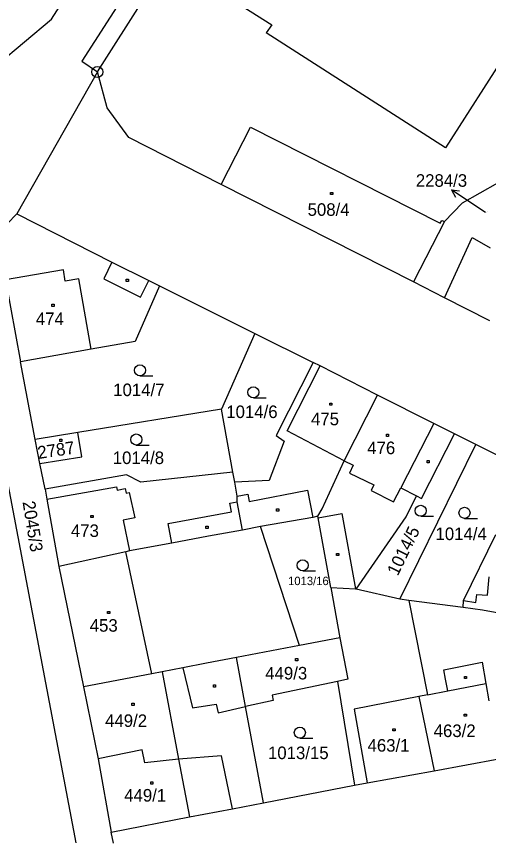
# Model space of a CAD drawing. Extents: x -795483 to -789093, y -1112258 to -1108741.
# Drawn here: x -791985.8 to -791921.8, y -1109795.4 to -1109684.3 of the extents above; entities that cross this region are included whole.
import ezdxf

# ---------------------------------------------------------------- set-up
doc = ezdxf.new("R2010")
doc.units = 0
for name, color, linetype in [('Komunikace', 7, 'Continuous'), ('Vrstva 1', 7, 'Continuous'), ('Vrstva 14', 7, 'Continuous'), ('Vrstva 15', 7, 'Continuous'), ('Vrstva 16', 7, 'Continuous'), ('Vrstva 2', 7, 'Continuous'), ('Vrstva 23', 7, 'Continuous'), ('Vrstva 25', 7, 'Continuous'), ('Vrstva 28', 7, 'Continuous')]:
    doc.layers.add(name, color=color, linetype=linetype)

msp = doc.modelspace()

# ---------------------------------------------------------------- linework, layer by layer
at = {"layer": 'Komunikace'}
msp.add_line((-791922.22, -1109710.87), (-791924.32, -1109709.46), dxfattribs=at)
at = {"layer": 'Vrstva 1'}
for p, q in [((-791974.78, -1109691.82), (-791964.15, -1109675.11)), ((-791911.04, -1109676.18), (-791927.63, -1109702.08)), ((-791964.28, -1109677.07), (-791951.17, -1109685.45)), ((-791951.17, -1109685.45), (-791951.91, -1109686.53)), ((-791927.63, -1109702.08), (-791951.91, -1109686.53)), ((-791974.78, -1109691.82), (-791985.69, -1109711.05)), ((-791973.45, -1109696.66), (-791974.78, -1109691.82)), ((-791970.54, -1109700.7), (-791973.45, -1109696.66)), ((-791958, -1109707.05), (-791954.06, -1109699.28)), ((-791954.06, -1109699.28), (-791928.32, -1109712.31)), ((-791958, -1109707.05), (-791970.54, -1109700.7)), ((-791931.97, -1109720.25), (-791958, -1109707.05)), ((-791920.57, -1109706.88), (-791925.35, -1109709.61)), ((-791925.35, -1109709.61), (-791927.77, -1109712.09)), ((-791986.99, -1109712.39), (-791985.69, -1109711.05)), ((-791985.69, -1109711.05), (-791972.81, -1109717.58)), ((-791927.77, -1109712.09), (-791931.97, -1109720.25)), ((-791928.32, -1109712.31), (-791928.11, -1109711.92)), ((-791928.11, -1109711.92), (-791927.77, -1109712.09)), ((-791927.74, -1109722.4), (-791924.01, -1109714.23)), ((-791924.01, -1109714.23), (-791921.58, -1109715.65)), ((-791972.81, -1109717.58), (-791967.8, -1109720.06)), ((-791987.24, -1109719.97), (-791985.22, -1109731.09)), ((-791967.8, -1109720.06), (-791966.35, -1109720.78)), ((-791977.67, -1109796.24), (-791991.98, -1109720.83)), ((-791966.35, -1109720.78), (-791969.65, -1109728.35)), ((-791966.35, -1109720.78), (-791953.47, -1109727.24)), ((-791927.74, -1109722.4), (-791931.97, -1109720.25)), ((-791921.59, -1109725.52), (-791927.74, -1109722.4)), ((-791953.47, -1109727.24), (-791957.98, -1109737.48)), ((-791953.47, -1109727.24), (-791945.56, -1109731.16)), ((-791969.65, -1109728.35), (-791975.63, -1109729.35)), ((-791975.63, -1109729.35), (-791985.22, -1109731.09)), ((-791983.21, -1109741.6), (-791985.22, -1109731.09)), ((-791945.56, -1109731.16), (-791950.56, -1109741.08)), ((-791944.59, -1109731.64), (-791945.56, -1109731.16)), ((-791936.85, -1109735.6), (-791944.59, -1109731.64)), ((-791941.37, -1109744.5), (-791936.85, -1109735.6)), ((-791929.2, -1109739.43), (-791936.85, -1109735.6)), ((-791957.98, -1109737.48), (-791977.45, -1109740.66)), ((-791956.42, -1109746.03), (-791957.98, -1109737.48)), ((-791926.4, -1109740.83), (-791929.2, -1109739.43)), ((-791977.45, -1109740.66), (-791983.21, -1109741.6)), ((-791976.91, -1109743.97), (-791977.45, -1109740.66)), ((-791950.56, -1109741.08), (-791949.46, -1109741.85)), ((-791930.88, -1109749.58), (-791926.4, -1109740.83)), ((-791923.52, -1109742.28), (-791926.4, -1109740.83)), ((-791982.57, -1109744.84), (-791983.21, -1109741.6)), ((-791949.46, -1109741.85), (-791951.52, -1109747.16)), ((-791933.8, -1109763.25), (-791923.52, -1109742.28)), ((-791916.48, -1109745.84), (-791923.52, -1109742.28)), ((-791982.57, -1109744.84), (-791976.91, -1109743.97)), ((-791944.35, -1109750.98), (-791941.37, -1109744.5)), ((-791981.88, -1109748.34), (-791982.57, -1109744.84)), ((-791970.85, -1109746.4), (-791981.88, -1109748.34)), ((-791968.9, -1109747.4), (-791970.85, -1109746.4)), ((-791956.42, -1109746.03), (-791968.9, -1109747.4)), ((-791956.17, -1109747.38), (-791956.42, -1109746.03)), ((-791951.52, -1109747.16), (-791956.17, -1109747.38)), ((-791955.83, -1109749.27), (-791956.17, -1109747.38)), ((-791981.88, -1109748.34), (-791981.62, -1109749.67)), ((-791981.62, -1109749.67), (-791980, -1109758.8)), ((-791955.83, -1109750.03), (-791955.83, -1109749.27)), ((-791955.12, -1109753.87), (-791955.83, -1109750.03)), ((-791932.93, -1109752.07), (-791931.53, -1109749.25)), ((-791931.53, -1109749.25), (-791930.88, -1109749.58)), ((-791944.92, -1109751.98), (-791944.35, -1109750.98)), ((-791945.6, -1109752.19), (-791952.67, -1109753.41)), ((-791944.92, -1109751.98), (-791945.6, -1109752.19)), ((-791944.88, -1109752.2), (-791944.92, -1109751.98)), ((-791943.16, -1109761.65), (-791944.88, -1109752.2)), ((-791939.71, -1109761.86), (-791932.93, -1109752.07)), ((-791952.67, -1109753.41), (-791955.12, -1109753.87)), ((-791947.39, -1109769.52), (-791952.67, -1109753.41)), ((-791955.12, -1109753.87), (-791959.71, -1109754.71)), ((-791925.16, -1109763.43), (-791920.82, -1109754.46)), ((-791964.71, -1109755.64), (-791970.45, -1109756.7)), ((-791959.71, -1109754.71), (-791964.71, -1109755.64)), ((-791970.45, -1109756.7), (-791970.94, -1109756.81)), ((-791970.94, -1109756.81), (-791980, -1109758.8)), ((-791980, -1109758.8), (-791976.67, -1109775.1)), ((-791943.16, -1109761.65), (-791939.81, -1109761.85)), ((-791943.16, -1109761.65), (-791941.92, -1109768.48)), ((-791939.71, -1109761.86), (-791939.81, -1109761.85)), ((-791933.8, -1109763.25), (-791939.71, -1109761.86)), ((-791932.57, -1109763.41), (-791933.8, -1109763.25)), ((-791932.57, -1109763.41), (-791930.04, -1109776.18)), ((-791925.23, -1109764.37), (-791932.57, -1109763.41)), ((-791925.23, -1109764.37), (-791925.16, -1109763.43)), ((-791922.61, -1109764.71), (-791925.23, -1109764.37)), ((-791916.98, -1109765.74), (-791922.61, -1109764.71)), ((-791941.92, -1109768.48), (-791947.39, -1109769.52)), ((-791941.92, -1109768.48), (-791940.83, -1109774.08)), ((-791947.39, -1109769.52), (-791955.94, -1109771.15)), ((-791955.94, -1109771.15), (-791959.99, -1109771.92)), ((-791954.7, -1109777.79), (-791955.94, -1109771.15)), ((-791959.99, -1109771.92), (-791963.2, -1109772.53)), ((-791967.41, -1109773.34), (-791976.67, -1109775.1)), ((-791966.01, -1109773.07), (-791967.41, -1109773.34)), ((-791963.2, -1109772.53), (-791966.01, -1109773.07)), ((-791942.26, -1109774.38), (-791951.11, -1109776.23)), ((-791940.83, -1109774.08), (-791942.26, -1109774.38)), ((-791942.26, -1109774.38), (-791939.94, -1109788.43)), ((-791976.67, -1109775.1), (-791974.7, -1109784.87)), ((-791951.11, -1109776.23), (-791950.95, -1109776.97)), ((-791930.04, -1109776.18), (-791931.21, -1109776.4)), ((-791931.21, -1109776.4), (-791929.16, -1109786.47)), ((-791950.95, -1109776.97), (-791954.7, -1109777.79)), ((-791952.26, -1109790.84), (-791954.7, -1109777.79)), ((-791968.72, -1109783.66), (-791974.7, -1109784.87)), ((-791968.37, -1109785.42), (-791968.72, -1109783.66)), ((-791957.96, -1109784.45), (-791963.78, -1109784.91)), ((-791956.49, -1109791.62), (-791957.96, -1109784.45)), ((-791974.7, -1109784.87), (-791972.9, -1109794.78)), ((-791963.78, -1109784.91), (-791968.37, -1109785.42)), ((-791929.16, -1109786.47), (-791920.41, -1109784.85)), ((-791938.21, -1109788.12), (-791929.16, -1109786.47)), ((-791952.26, -1109790.84), (-791939.94, -1109788.43)), ((-791939.94, -1109788.43), (-791938.21, -1109788.12)), ((-791956.49, -1109791.62), (-791952.26, -1109790.84)), ((-791962.31, -1109792.7), (-791956.49, -1109791.62)), ((-791972.9, -1109794.78), (-791962.31, -1109792.7)), ((-791972.62, -1109796.28), (-791972.9, -1109794.78))]:
    msp.add_line(p, q, dxfattribs=at)
at = {"layer": 'Vrstva 16'}
for p, q in [((-791924.32, -1109709.46), (-791926.81, -1109707.79)), ((-791926.81, -1109707.79), (-791926.26, -1109708.76)), ((-791926.81, -1109707.79), (-791925.7, -1109707.93))]:
    msp.add_line(p, q, dxfattribs=at)
at = {"layer": 'Vrstva 2'}
for p, q in [((-791981.02, -1109684.68), (-791974.45, -1109674.36)), ((-791966.24, -1109673.68), (-791976.88, -1109690.38)), ((-791988.67, -1109691.09), (-791981.02, -1109684.68)), ((-791976.88, -1109690.38), (-791974.78, -1109691.82)), ((-791972.81, -1109717.58), (-791973.93, -1109719.84)), ((-791979.39, -1109718.62), (-791987.24, -1109719.97)), ((-791979.13, -1109720.15), (-791979.39, -1109718.62)), ((-791977.28, -1109719.85), (-791979.13, -1109720.15)), ((-791975.63, -1109729.35), (-791977.28, -1109719.85)), ((-791973.93, -1109719.84), (-791968.92, -1109722.32)), ((-791968.92, -1109722.32), (-791967.8, -1109720.06)), ((-791949.07, -1109740.43), (-791944.59, -1109731.64)), ((-791929.2, -1109739.43), (-791933.67, -1109748.15)), ((-791941.37, -1109744.5), (-791949.07, -1109740.43)), ((-791941.37, -1109744.5), (-791940.11, -1109745.1)), ((-791940.11, -1109745.1), (-791940.62, -1109746.17)), ((-791940.62, -1109746.17), (-791937.33, -1109747.73)), ((-791937.33, -1109747.73), (-791937.7, -1109748.51)), ((-791981.62, -1109749.67), (-791972.2, -1109748)), ((-791972.2, -1109748), (-791972.11, -1109748.45)), ((-791972.11, -1109748.45), (-791971, -1109748.23)), ((-791971, -1109748.23), (-791970.87, -1109748.86)), ((-791970.87, -1109748.86), (-791970.47, -1109748.78)), ((-791970.47, -1109748.78), (-791969.73, -1109752.21)), ((-791955.83, -1109749.27), (-791954.4, -1109749.01)), ((-791954.4, -1109749.01), (-791954.21, -1109749.99)), ((-791954.21, -1109749.99), (-791946.32, -1109748.47)), ((-791946.32, -1109748.47), (-791945.6, -1109752.19)), ((-791937.7, -1109748.51), (-791934.65, -1109750.07)), ((-791934.65, -1109750.07), (-791933.67, -1109748.15)), ((-791933.67, -1109748.15), (-791931.53, -1109749.25)), ((-791956.82, -1109750.22), (-791955.83, -1109750.03)), ((-791956.61, -1109751.4), (-791956.82, -1109750.22)), ((-791969.73, -1109752.21), (-791971.29, -1109752.53)), ((-791965.21, -1109752.98), (-791956.61, -1109751.4)), ((-791944.88, -1109752.2), (-791941.65, -1109751.61)), ((-791941.65, -1109751.61), (-791939.81, -1109761.85)), ((-791971.29, -1109752.53), (-791970.45, -1109756.7)), ((-791964.71, -1109755.64), (-791965.21, -1109752.98)), ((-791967.41, -1109773.34), (-791970.94, -1109756.81)), ((-791921.94, -1109762.69), (-791921.7, -1109760.2)), ((-791925.16, -1109763.43), (-791923.53, -1109763.67)), ((-791923.53, -1109763.67), (-791923.38, -1109762.6)), ((-791923.38, -1109762.6), (-791921.94, -1109762.69)), ((-791927.86, -1109772.82), (-791922.63, -1109771.77)), ((-791922.63, -1109771.77), (-791922.14, -1109774.67)), ((-791966.01, -1109773.07), (-791963.78, -1109784.91)), ((-791963.2, -1109772.53), (-791961.89, -1109777.95)), ((-791927.61, -1109774.06), (-791927.86, -1109772.82)), ((-791927.32, -1109775.66), (-791927.61, -1109774.06)), ((-791930.04, -1109776.18), (-791927.32, -1109775.66)), ((-791927.32, -1109775.66), (-791922.14, -1109774.67)), ((-791922.14, -1109774.67), (-791921.74, -1109777.01)), ((-791931.21, -1109776.4), (-791939.98, -1109778.13)), ((-791961.89, -1109777.95), (-791958.69, -1109777.44)), ((-791958.69, -1109777.44), (-791958.41, -1109778.61)), ((-791958.41, -1109778.61), (-791954.7, -1109777.79)), ((-791939.98, -1109778.13), (-791938.21, -1109788.12)), ((-791963.78, -1109784.91), (-791962.31, -1109792.7))]:
    msp.add_line(p, q, dxfattribs=at)
at = {"layer": 'Vrstva 23'}
for p, q in [((-791969.01, -1109732.98), (-791967.26, -1109732.98)), ((-791953.65, -1109735.96), (-791951.9, -1109735.96)), ((-791969.51, -1109742.36), (-791967.76, -1109742.36)), ((-791930.98, -1109752.01), (-791929.23, -1109752.01)), ((-791925.04, -1109752.29), (-791923.29, -1109752.29)), ((-791946.97, -1109759.39), (-791945.22, -1109759.39)), ((-791947.35, -1109782.06), (-791945.6, -1109782.06))]:
    msp.add_line(p, q, dxfattribs=at)
for centre in [(-791969.01, -1109732.23), (-791953.65, -1109735.21), (-791969.51, -1109741.61), (-791930.98, -1109751.26), (-791925.04, -1109751.54), (-791946.97, -1109758.64), (-791947.35, -1109781.31)]:
    msp.add_circle(centre, 0.75, dxfattribs=at)
at = {"layer": 'Vrstva 25'}
for p, q in [((-791943.2, -1109708.14), (-791942.9, -1109708.14)), ((-791943.2, -1109708.44), (-791943.2, -1109708.14)), ((-791942.9, -1109708.44), (-791943.2, -1109708.44)), ((-791942.9, -1109708.14), (-791942.9, -1109708.44)), ((-791970.88, -1109719.91), (-791970.58, -1109719.91)), ((-791970.88, -1109720.21), (-791970.88, -1109719.91)), ((-791970.58, -1109719.91), (-791970.58, -1109720.21)), ((-791970.58, -1109720.21), (-791970.88, -1109720.21)), ((-791980.94, -1109723.29), (-791980.64, -1109723.29)), ((-791980.94, -1109723.59), (-791980.94, -1109723.29)), ((-791980.64, -1109723.29), (-791980.64, -1109723.59)), ((-791980.64, -1109723.59), (-791980.94, -1109723.59)), ((-791943.31, -1109736.67), (-791943.01, -1109736.67)), ((-791943.31, -1109736.97), (-791943.31, -1109736.67)), ((-791943.01, -1109736.67), (-791943.01, -1109736.97)), ((-791943.01, -1109736.97), (-791943.31, -1109736.97)), ((-791935.62, -1109740.9), (-791935.32, -1109740.9)), ((-791935.62, -1109741.2), (-791935.62, -1109740.9)), ((-791935.32, -1109741.2), (-791935.62, -1109741.2)), ((-791935.32, -1109740.9), (-791935.32, -1109741.2)), ((-791979.89, -1109741.58), (-791979.59, -1109741.58)), ((-791979.89, -1109741.88), (-791979.89, -1109741.58)), ((-791979.59, -1109741.88), (-791979.89, -1109741.88)), ((-791979.59, -1109741.58), (-791979.59, -1109741.88)), ((-791930.11, -1109744.45), (-791929.81, -1109744.45)), ((-791930.11, -1109744.75), (-791930.11, -1109744.45)), ((-791929.81, -1109744.45), (-791929.81, -1109744.75)), ((-791929.81, -1109744.75), (-791930.11, -1109744.75)), ((-791950.51, -1109751), (-791950.21, -1109751)), ((-791950.51, -1109751.3), (-791950.51, -1109751)), ((-791950.21, -1109751), (-791950.21, -1109751.3)), ((-791975.67, -1109751.88), (-791975.37, -1109751.88)), ((-791975.67, -1109752.18), (-791975.67, -1109751.88)), ((-791975.37, -1109752.18), (-791975.67, -1109752.18)), ((-791975.37, -1109751.88), (-791975.37, -1109752.18)), ((-791950.21, -1109751.3), (-791950.51, -1109751.3)), ((-791960.08, -1109753.34), (-791959.78, -1109753.34)), ((-791960.08, -1109753.64), (-791960.08, -1109753.34)), ((-791959.78, -1109753.34), (-791959.78, -1109753.64)), ((-791959.78, -1109753.64), (-791960.08, -1109753.64)), ((-791942.38, -1109757.03), (-791942.08, -1109757.03)), ((-791942.38, -1109757.33), (-791942.38, -1109757.03)), ((-791942.08, -1109757.33), (-791942.38, -1109757.33)), ((-791942.08, -1109757.03), (-791942.08, -1109757.33)), ((-791973.41, -1109764.89), (-791973.11, -1109764.89)), ((-791973.41, -1109765.19), (-791973.41, -1109764.89)), ((-791973.11, -1109765.19), (-791973.41, -1109765.19)), ((-791973.11, -1109764.89), (-791973.11, -1109765.19)), ((-791947.93, -1109771.27), (-791947.63, -1109771.27)), ((-791947.93, -1109771.57), (-791947.93, -1109771.27)), ((-791947.63, -1109771.57), (-791947.93, -1109771.57)), ((-791947.63, -1109771.27), (-791947.63, -1109771.57)), ((-791925.06, -1109773.69), (-791924.76, -1109773.69)), ((-791925.06, -1109773.99), (-791925.06, -1109773.69)), ((-791924.76, -1109773.99), (-791925.06, -1109773.99)), ((-791924.76, -1109773.69), (-791924.76, -1109773.99)), ((-791959.07, -1109774.85), (-791958.77, -1109774.85)), ((-791959.07, -1109775.15), (-791959.07, -1109774.85)), ((-791958.77, -1109775.15), (-791959.07, -1109775.15)), ((-791958.77, -1109774.85), (-791958.77, -1109775.15)), ((-791970.11, -1109777.34), (-791969.81, -1109777.34)), ((-791970.11, -1109777.64), (-791970.11, -1109777.34)), ((-791969.81, -1109777.64), (-791970.11, -1109777.64)), ((-791969.81, -1109777.34), (-791969.81, -1109777.64)), ((-791925.09, -1109778.8), (-791924.79, -1109778.8)), ((-791925.09, -1109779.1), (-791925.09, -1109778.8)), ((-791924.79, -1109778.8), (-791924.79, -1109779.1)), ((-791924.79, -1109779.1), (-791925.09, -1109779.1)), ((-791934.74, -1109780.78), (-791934.44, -1109780.78)), ((-791934.74, -1109781.08), (-791934.74, -1109780.78)), ((-791934.44, -1109781.08), (-791934.74, -1109781.08)), ((-791934.44, -1109780.78), (-791934.44, -1109781.08)), ((-791967.55, -1109787.99), (-791967.25, -1109787.99)), ((-791967.55, -1109788.29), (-791967.55, -1109787.99)), ((-791967.25, -1109788.29), (-791967.55, -1109788.29)), ((-791967.25, -1109787.99), (-791967.25, -1109788.29))]:
    msp.add_line(p, q, dxfattribs=at)
at = {"layer": 'Vrstva 28'}
for radius in [0.75, 0.01]:
    msp.add_circle((-791974.78, -1109691.82), radius, dxfattribs=at)

# ---------------------------------------------------------------- texts
at = {"layer": 'Vrstva 14'}
for s, height, p in [('2284/3', 0.1, (-791922.22, -1109710.87)), ('1014/7', 1.7, (-791972.64, -1109735.73)), ('1014/6', 1.7, (-791957.32, -1109738.7)), ('1014/8', 1.7, (-791972.7, -1109744.93)), ('1014/4', 1.7, (-791928.97, -1109755.23)), ('1013/16', 1.14, (-791948.95, -1109761.33)), ('1013/15', 1.7, (-791951.67, -1109784.9))]:
    msp.add_text(s, height=height, dxfattribs=at).set_placement(p)
for s, rotation, p in [('2045/3', 279.1998, (-791984.93, -1109750.07)), ('1014/5', 64.0484, (-791934.09, -1109760.17))]:
    msp.add_text(s, height=1.7, rotation=rotation, dxfattribs=at).set_placement(p)
at = {"layer": 'Vrstva 15'}
for s, p in [('508/4', (-791946.3, -1109711.31)), ('474', (-791983.12, -1109726.1)), ('475', (-791945.84, -1109739.68)), ('476', (-791938.22, -1109743.59)), ('473', (-791978.37, -1109754.81)), ('453', (-791975.82, -1109767.64)), ('449/3', (-791952.04, -1109774.11)), ('449/2', (-791973.74, -1109780.54)), ('463/2', (-791929.22, -1109781.91)), ('463/1', (-791938.18, -1109783.89)), ('449/1', (-791971.15, -1109790.65))]:
    msp.add_text(s, height=1.7, dxfattribs=at).set_placement(p)
msp.add_text('2787', height=1.7, rotation=8.615, dxfattribs=at).set_placement((-791982.76, -1109744.25))
at = {"layer": 'Vrstva 16'}
msp.add_text('2284/3', height=1.7, dxfattribs=at).set_placement((-791931.64, -1109707.37))

doc.saveas('drawing.dxf')
